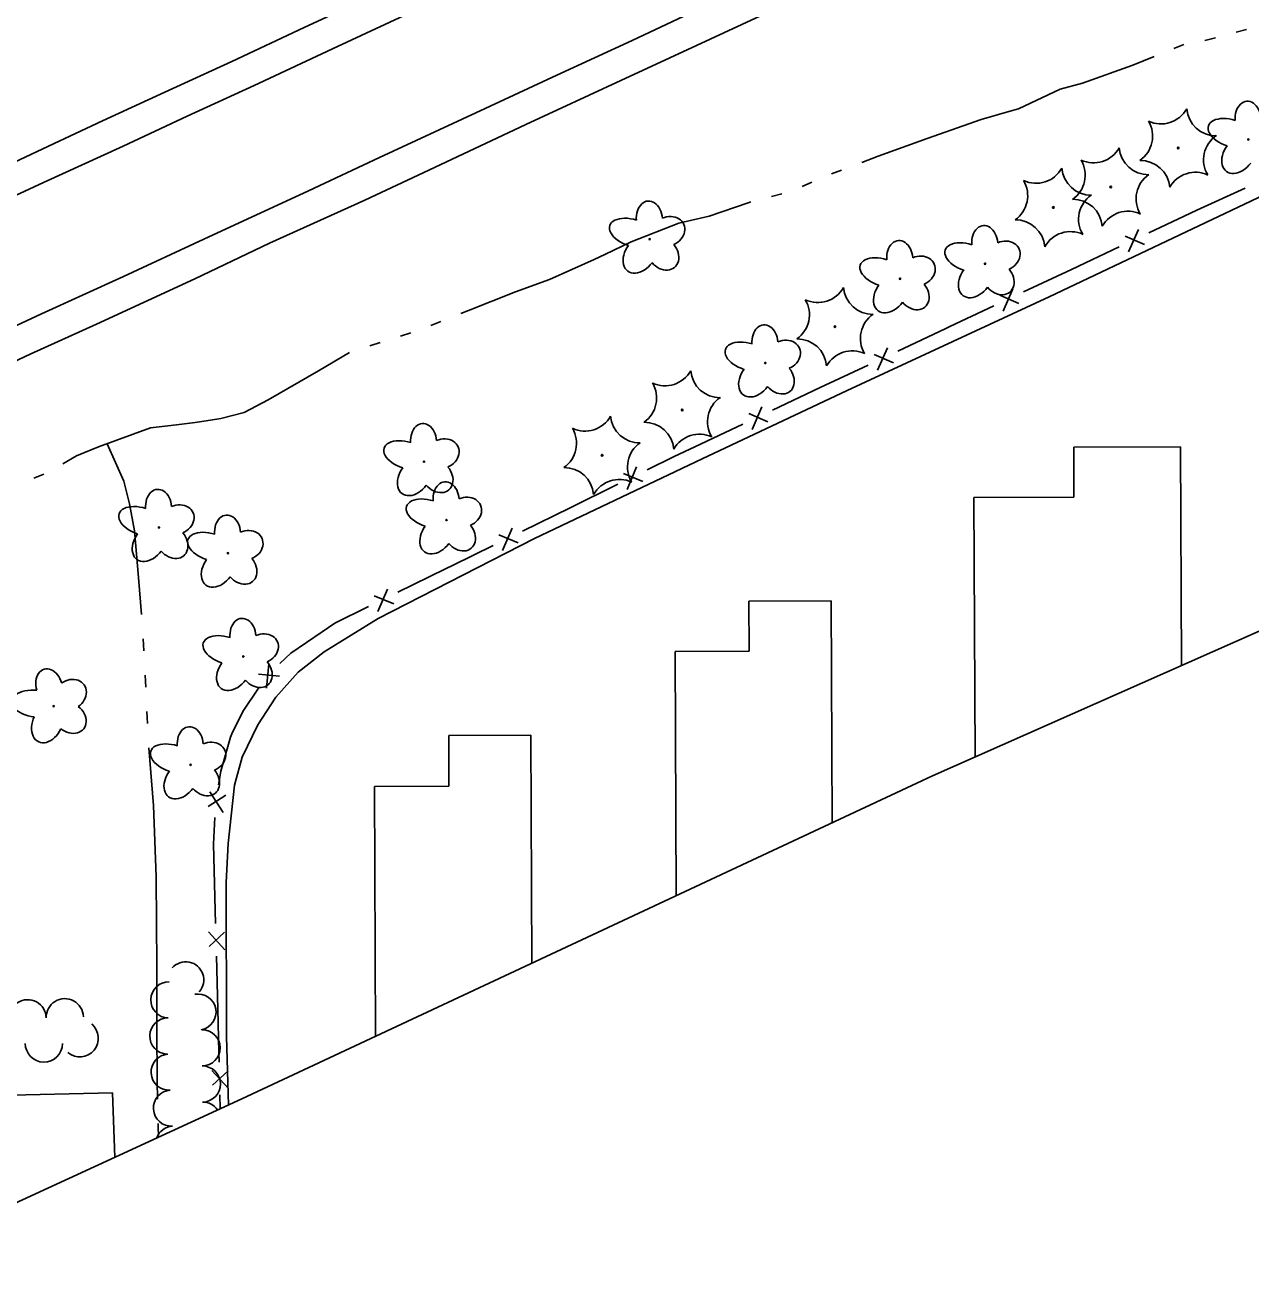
# Model space of a CAD drawing. Extents: x 589250 to 1188077, y 162953 to 363065.
# Drawn here: x 593411.5 to 593656.5, y 187843.9 to 188096.5 of the extents above; entities that cross this region are included whole.
import ezdxf

# ---------------------------------------------------------------- set-up
doc = ezdxf.new("R2010")
doc.units = 0
for name, color, linetype in [('E_BLD', 7, 'Continuous'), ('E_DWY', 7, 'Continuous'), ('E_FEN_P', 7, 'Continuous'), ('E_LAND_TreeLine_P', 7, 'Continuous'), ('E_LAND_Vegetation', 7, 'Continuous'), ('E_MAP_Limits', 7, 'Continuous'), ('E_RDWY', 7, 'Continuous'), ('E_RDWY_Gravel', 7, 'Continuous'), ('E_WTR_FlowLine', 7, 'Continuous')]:
    doc.layers.add(name, color=color, linetype=linetype)

msp = doc.modelspace()

# ---------------------------------------------------------------- linework, layer by layer
at = {"layer": 'E_BLD'}
for p, q in [((593621.12, 188012.15), (593642.47, 188012.24)), ((593621.17, 188002.18), (593621.12, 188012.15)), ((593642.47, 188012.24), (593642.66, 187968.48)), ((593601.15, 188002.09), (593621.17, 188002.18)), ((593601.38, 187950.19), (593601.15, 188002.09)), ((593556.17, 187981.35), (593572.64, 187981.4)), ((593556.2, 187971.36), (593556.17, 187981.35)), ((593572.64, 187981.4), (593572.79, 187937.03)), ((593541.42, 187971.31), (593556.2, 187971.36)), ((593541.59, 187922.43), (593541.42, 187971.31)), ((593496.14, 187954.5), (593512.56, 187954.57)), ((593496.19, 187944.33), (593496.14, 187954.5)), ((593512.56, 187954.57), (593512.76, 187908.95)), ((593481.28, 187944.27), (593496.19, 187944.33)), ((593481.51, 187894.33), (593481.28, 187944.27))]:
    msp.add_line(p, q, dxfattribs=at)
at = {"layer": 'E_DWY'}
for p, q in [((593659.18, 188062.62), (593616.22, 188042.22)), ((593616.22, 188042.22), (593575.79, 188023.5)), ((593575.79, 188023.5), (593546.79, 188009.85)), ((593546.79, 188009.85), (593513.27, 187993.87)), ((593513.27, 187993.87), (593482, 187977.86)), ((593482, 187977.86), (593471.23, 187971.23)), ((593471.23, 187971.23), (593466.04, 187967.13)), ((593466.04, 187967.13), (593461.55, 187962.15)), ((593461.55, 187962.15), (593457.96, 187956.61)), ((593457.96, 187956.61), (593454.85, 187950.14)), ((593454.85, 187950.14), (593453.28, 187944.58)), ((593453.28, 187944.58), (593452.02, 187932.91)), ((593452.02, 187932.91), (593451.63, 187925.09)), ((593451.63, 187925.09), (593451.67, 187894.29)), ((593451.67, 187894.29), (593452.07, 187880.59)), ((593377.96, 187881.86), (593428.91, 187883.05)), ((593428.91, 187883.05), (593429.38, 187870.18))]:
    msp.add_line(p, q, dxfattribs=at)
at = {"layer": 'E_FEN_P'}
for p, q in [((593655.37, 188063.96), (593645.75, 188059.52)), ((593645.75, 188059.52), (593643.18, 188058.32)), ((593643.18, 188058.32), (593636.16, 188055.02)), ((593635.27, 188052.69), (593631.42, 188054.35)), ((593634.05, 188055.67), (593632.09, 188051.19)), ((593630.23, 188052.23), (593620.64, 188047.71)), ((593620.64, 188047.71), (593611.06, 188043.2)), ((593610.17, 188040.87), (593606.32, 188042.53)), ((593608.95, 188043.85), (593606.98, 188039.37)), ((593605.13, 188040.4), (593596.37, 188036.28)), ((593595.54, 188035.89), (593585.96, 188031.37)), ((593596.37, 188036.28), (593595.54, 188035.89)), ((593583.85, 188032.02), (593581.88, 188027.54)), ((593585.07, 188029.04), (593581.22, 188030.7)), ((593580.03, 188028.58), (593570.44, 188024.06)), ((593570.44, 188024.06), (593560.86, 188019.54)), ((593559.97, 188017.21), (593556.12, 188018.87)), ((593558.75, 188020.19), (593556.79, 188015.71)), ((593554.93, 188016.75), (593545.35, 188012.23)), ((593545.35, 188012.23), (593541.23, 188010.29)), ((593541.23, 188010.29), (593535.81, 188007.62)), ((593534.95, 188005.28), (593531.07, 188006.88)), ((593533.69, 188008.23), (593531.79, 188003.72)), ((593529.92, 188004.73), (593520.41, 188000.05)), ((593520.41, 188000.05), (593510.91, 187995.38)), ((593508.79, 187995.99), (593506.89, 187991.48)), ((593510.05, 187993.03), (593506.17, 187994.63)), ((593505.02, 187992.49), (593497, 187988.54)), ((593497, 187988.54), (593495.51, 187987.81)), ((593495.51, 187987.81), (593485.99, 187983.16)), ((593483.88, 187983.78), (593481.97, 187979.27)), ((593485.14, 187980.82), (593481.26, 187982.43)), ((593480.1, 187980.28), (593473.34, 187976.98)), ((593473.34, 187976.98), (593470.81, 187975.24)), ((593470.81, 187975.24), (593464.59, 187970.97)), ((593464.59, 187970.97), (593462.38, 187968.87)), ((593460.18, 187968.82), (593459.71, 187963.95)), ((593462.27, 187966.38), (593458.09, 187966.74)), ((593458.09, 187963.96), (593454.96, 187959.28)), ((593454.96, 187959.28), (593452.79, 187954.82)), ((593452.47, 187954.15), (593450.54, 187947.38)), ((593452.79, 187954.82), (593452.47, 187954.15)), ((593450.54, 187947.38), (593450.11, 187944.6)), ((593448.4, 187943.21), (593451.02, 187939.08)), ((593451.55, 187942.56), (593448.02, 187940.29)), ((593449.34, 187938.09), (593449.09, 187932.75)), ((593449.09, 187932.75), (593449.23, 187927.51)), ((593449.23, 187927.51), (593449.51, 187916.91)), ((593448.07, 187915.25), (593451.38, 187911.64)), ((593451.29, 187915.16), (593448.21, 187912.3)), ((593449.68, 187910.36), (593449.96, 187899.77)), ((593449.96, 187899.77), (593450.19, 187891.09)), ((593450.19, 187891.09), (593450.24, 187889.18)), ((593448.79, 187887.51), (593452.09, 187883.9)), ((593452.01, 187887.42), (593448.93, 187884.57)), ((593450.39, 187882.62), (593450.45, 187879.85))]:
    msp.add_line(p, q, dxfattribs=at)
at = {"layer": 'E_LAND_TreeLine_P'}
for centre, radius, start, end in [((593443.54, 187905.63), 3.61, 318.8822, 138.8822), ((593440.16, 187901.62), 3.61, 88.417, 268.417), ((593446, 187899.19), 3.61, 280.3476, 100.3476), ((593411.92, 187897.93), 3.72, 1.6528, 181.6528), ((593419.36, 187898.15), 3.72, 1.6528, 181.6528), ((593439.96, 187894.4), 3.61, 88.417, 268.417), ((593422.36, 187893.95), 3.72, 230.1941, 50.1941), ((593446.83, 187892.02), 3.61, 270.3803, 90.3803), ((593415.18, 187892.9), 3.72, 179.5585, 359.5585), ((593440.23, 187887.18), 3.61, 93.7044, 273.7044), ((593446.88, 187884.8), 3.61, 270.3803, 90.3803), ((593440.69, 187879.98), 3.61, 93.546, 273.546), ((593446.92, 187877.58), 3.61, 34.0739, 90.3803), ((593441.13, 187872.77), 3.61, 93.546, 159.8097)]:
    msp.add_arc(centre, radius, start, end, dxfattribs=at)
at = {"layer": 'E_LAND_Vegetation'}
for centre, radius in [((593642.01, 188071.97), 0.167), ((593656.05, 188073.69), 0.128), ((593628.52, 188064.17), 0.167), ((593617.03, 188060.09), 0.167), ((593536.33, 188053.75), 0.128), ((593603.39, 188048.84), 0.128), ((593586.4, 188045.84), 0.128), ((593573.39, 188036.25), 0.167), ((593559.44, 188028.99), 0.128), ((593542.83, 188019.59), 0.167), ((593491.19, 188009.26), 0.128), ((593526.81, 188010.53), 0.167), ((593438.19, 187996.09), 0.128), ((593495.69, 187997.6), 0.128), ((593451.98, 187990.95), 0.128), ((593455.05, 187970.29), 0.128), ((593417.15, 187960.36), 0.128), ((593444.52, 187948.62), 0.128)]:
    msp.add_circle(centre, radius, dxfattribs=at)
for centre, radius, start, end in [((593638.56, 188082.7), 5.9, 244.9328, 330.6977), ((593649.59, 188080.32), 5.9, 184.9328, 270.6977), ((593630.98, 188074.35), 5.91, 304.9726, 30.6487), ((593652.98, 188069.62), 5.9, 124.9282, 210.6931), ((593625.07, 188074.91), 5.9, 244.9328, 330.6977), ((593636.09, 188072.53), 5.9, 184.9328, 270.6977), ((593617.49, 188066.55), 5.91, 304.9726, 30.6487), ((593634.44, 188063.61), 5.9, 4.9328, 90.6977), ((593613.58, 188070.83), 5.9, 244.9328, 330.6977), ((593624.6, 188068.45), 5.9, 184.9328, 270.6977), ((593645.46, 188061.23), 5.9, 64.9328, 150.6977), ((593606, 188062.47), 5.91, 304.9726, 30.6487), ((593639.49, 188061.82), 5.9, 124.9282, 210.6931), ((593620.95, 188055.82), 5.9, 4.9328, 90.6977), ((593627.99, 188057.74), 5.9, 124.9282, 210.6931), ((593631.97, 188053.44), 5.9, 64.9328, 150.6977), ((593609.45, 188051.74), 5.9, 4.9328, 90.6977), ((593620.48, 188049.36), 5.9, 64.9328, 150.6977), ((593569.94, 188046.98), 5.9, 244.9328, 330.6977), ((593580.96, 188044.6), 5.9, 184.9328, 270.6977), ((593562.36, 188038.63), 5.91, 304.9726, 30.6487), ((593584.36, 188033.9), 5.9, 124.9282, 210.6931), ((593565.82, 188027.89), 5.9, 4.9328, 90.6977), ((593576.84, 188025.52), 5.9, 64.9328, 150.6977), ((593539.38, 188030.33), 5.9, 244.9328, 330.6977), ((593550.4, 188027.95), 5.9, 184.9328, 270.6977), ((593531.8, 188021.98), 5.91, 304.9726, 30.6487), ((593553.79, 188017.24), 5.9, 124.9282, 210.6931), ((593523.36, 188021.27), 5.9, 244.9328, 330.6977), ((593534.38, 188018.89), 5.9, 184.9328, 270.6977), ((593535.25, 188011.24), 5.9, 4.9328, 90.6977), ((593515.78, 188012.92), 5.91, 304.9726, 30.6487), ((593546.28, 188008.86), 5.9, 64.9328, 150.6977), ((593537.78, 188008.18), 5.9, 124.9282, 210.6931), ((593519.24, 188002.18), 5.9, 4.9328, 90.6977), ((593530.26, 187999.8), 5.9, 64.9328, 150.6977)]:
    msp.add_arc(centre, radius, start, end, dxfattribs=at)
for centre, major_axis, ratio in [((593655.98, 188077.7), (0.28, -3.62), 0.716896), ((593652.59, 188074.96), (4.53, -1.45), 0.560249), ((593654.15, 188070.71), (2.5, 3.41), 0.691916), ((593536.26, 188057.76), (0.28, -3.62), 0.716896), ((593532.88, 188055.02), (4.53, -1.45), 0.560249), ((593539.99, 188055.32), (-3.17, -1.37), 0.832022), ((593603.33, 188052.85), (0.28, -3.62), 0.716896), ((593534.44, 188050.77), (2.5, 3.41), 0.691916), ((593538.96, 188050.87), (-2.32, 2.77), 0.782863), ((593586.34, 188049.85), (0.28, -3.62), 0.716896), ((593599.94, 188050.1), (4.53, -1.45), 0.560249), ((593607.05, 188050.4), (-3.17, -1.37), 0.832022), ((593582.95, 188047.1), (4.53, -1.45), 0.560249), ((593590.07, 188047.4), (-3.17, -1.37), 0.832022), ((593601.5, 188045.86), (2.5, 3.41), 0.691916), ((593606.02, 188045.95), (-2.32, 2.77), 0.782863), ((593584.51, 188042.85), (2.5, 3.41), 0.691916), ((593589.03, 188042.95), (-2.32, 2.77), 0.782863), ((593559.37, 188033), (0.28, -3.62), 0.716896), ((593563.1, 188030.56), (-3.17, -1.37), 0.832022), ((593555.99, 188030.25), (4.53, -1.45), 0.560249), ((593557.55, 188026.01), (2.5, 3.41), 0.691916), ((593562.07, 188026.1), (-2.32, 2.77), 0.782863), ((593491.12, 188013.27), (0.28, -3.62), 0.716896), ((593487.74, 188010.53), (4.53, -1.45), 0.560249), ((593494.85, 188010.83), (-3.17, -1.37), 0.832022), ((593489.3, 188006.28), (2.5, 3.41), 0.691916), ((593493.82, 188006.37), (-2.32, 2.77), 0.782863), ((593438.12, 188000.1), (0.28, -3.62), 0.716896), ((593495.62, 188001.61), (0.28, -3.62), 0.716896), ((593441.85, 187997.66), (-3.17, -1.37), 0.832022), ((593492.23, 187998.87), (4.53, -1.45), 0.560249), ((593499.35, 187999.17), (-3.17, -1.37), 0.832022), ((593434.74, 187997.36), (4.53, -1.45), 0.560249), ((593451.92, 187994.96), (0.28, -3.62), 0.716896), ((593493.79, 187994.62), (2.5, 3.41), 0.691916), ((593498.32, 187994.71), (-2.32, 2.77), 0.782863), ((593436.29, 187993.11), (2.5, 3.41), 0.691916), ((593440.82, 187993.2), (-2.32, 2.77), 0.782863), ((593448.53, 187992.21), (4.53, -1.45), 0.560249), ((593455.64, 187992.52), (-3.17, -1.37), 0.832022), ((593450.09, 187987.97), (2.5, 3.41), 0.691916), ((593454.61, 187988.06), (-2.32, 2.77), 0.782863), ((593454.98, 187974.3), (0.28, -3.62), 0.716896), ((593451.59, 187971.55), (4.53, -1.45), 0.560249), ((593458.71, 187971.86), (-3.17, -1.37), 0.832022), ((593453.15, 187967.31), (2.5, 3.41), 0.691916), ((593457.68, 187967.4), (-2.32, 2.77), 0.782863), ((593416.26, 187964.27), (1.01, -3.48), 0.716896), ((593420.41, 187962.64), (-2.83, -1.99), 0.832022), ((593413.51, 187960.89), (4.73, -0.49), 0.560249), ((593415.9, 187957.05), (1.75, 3.84), 0.691916), ((593420.31, 187958.07), (-2.84, 2.24), 0.782863), ((593444.45, 187952.63), (0.28, -3.62), 0.716896), ((593441.07, 187949.89), (4.53, -1.45), 0.560249), ((593448.18, 187950.19), (-3.17, -1.37), 0.832022), ((593442.63, 187945.64), (2.5, 3.41), 0.691916), ((593447.15, 187945.74), (-2.32, 2.77), 0.782863)]:
    msp.add_ellipse(centre, major_axis=major_axis, ratio=ratio, start_param=1.570796, end_param=4.712389, dxfattribs=at)
at = {"layer": 'E_MAP_Limits'}
for p, q in [((593592.89, 187946.42), (593658.18, 187975.36)), ((593454.76, 187881.82), (593592.89, 187946.42)), ((593372.04, 187843.86), (593454.76, 187881.82))]:
    msp.add_line(p, q, dxfattribs=at)
at = {"layer": 'E_RDWY'}
for p, q in [((593489.08, 188099.32), (593473.88, 188092.25)), ((593544.26, 188098.91), (593532.83, 188093.48)), ((593473.88, 188092.25), (593457.22, 188084.49)), ((593532.83, 188093.48), (593517.78, 188086.56)), ((593457.22, 188084.49), (593443.83, 188078.38)), ((593517.78, 188086.56), (593501.59, 188079.01)), ((593443.83, 188078.38), (593431.03, 188072.37)), ((593501.59, 188079.01), (593482.3, 188070.07)), ((593431.03, 188072.37), (593415.1, 188065.07)), ((593482.3, 188070.07), (593468.08, 188063.45)), ((593415.1, 188065.07), (593401.94, 188059.01)), ((593468.08, 188063.45), (593447.19, 188053.78)), ((593447.19, 188053.78), (593431.08, 188046.3)), ((593431.08, 188046.3), (593414.72, 188038.83)), ((593414.72, 188038.83), (593398.99, 188031.58))]:
    msp.add_line(p, q, dxfattribs=at)
at = {"layer": 'E_RDWY_Gravel'}
for p, q in [((593483.56, 188103.68), (593467.22, 188096.06)), ((593560.21, 188099.2), (593545.68, 188092.45)), ((593467.22, 188096.06), (593452.76, 188089.29)), ((593545.68, 188092.45), (593530.56, 188085.51)), ((593452.76, 188089.29), (593439.4, 188083.15)), ((593530.56, 188085.51), (593511.53, 188076.69)), ((593439.4, 188083.15), (593426.93, 188077.44)), ((593426.93, 188077.44), (593416.12, 188072.34)), ((593511.53, 188076.69), (593492.13, 188067.52)), ((593416.12, 188072.34), (593403.02, 188066.25)), ((593492.13, 188067.52), (593479.33, 188061.56)), ((593479.33, 188061.56), (593460.33, 188052.93)), ((593460.33, 188052.93), (593445.36, 188045.83)), ((593445.36, 188045.83), (593425.71, 188036.76)), ((593425.71, 188036.76), (593412.44, 188030.78)), ((593412.44, 188030.78), (593397.11, 188023.55))]:
    msp.add_line(p, q, dxfattribs=at)
at = {"layer": 'E_WTR_FlowLine'}
for p, q in [((593653.58, 188095.12), (593655.66, 188095.67)), ((593641.15, 188091.9), (593643.15, 188092.67)), ((593647.36, 188093.47), (593649.44, 188094.02)), ((593632.91, 188088.58), (593637.17, 188090.3)), ((593622.86, 188084.98), (593632.91, 188088.58)), ((593618.4, 188083.74), (593622.86, 188084.98)), ((593610.05, 188079.8), (593618.4, 188083.74)), ((593608.13, 188079.25), (593610.05, 188079.8)), ((593591.79, 188073.91), (593602.64, 188077.67)), ((593602.64, 188077.67), (593608.13, 188079.25)), ((593582, 188070.34), (593591.79, 188073.91)), ((593578.72, 188069.1), (593582, 188070.34)), ((593572.7, 188066.81), (593574.71, 188067.57)), ((593566.79, 188064.26), (593568.74, 188065.17)), ((593560.7, 188062.26), (593562.78, 188062.8)), ((593548.24, 188058.36), (593556.01, 188061.05)), ((593556.01, 188061.05), (593556.54, 188061.19)), ((593532.61, 188053.25), (593542.12, 188056.98)), ((593542.12, 188056.98), (593548.24, 188058.36)), ((593527.33, 188050.7), (593532.61, 188053.25)), ((593516.3, 188045.7), (593525.24, 188049.69)), ((593525.24, 188049.69), (593527.33, 188050.7)), ((593509.5, 188043.21), (593516.3, 188045.7)), ((593500.07, 188039.46), (593509.5, 188043.21)), ((593498.55, 188038.87), (593500.07, 188039.46)), ((593492.55, 188036.52), (593494.55, 188037.3)), ((593486.49, 188034.37), (593488.53, 188035.02)), ((593480.36, 188032.4), (593482.4, 188033.06)), ((593480.36, 188032.4), (593480.36, 188032.4)), ((593470.09, 188027.45), (593476.28, 188031.06)), ((593460, 188021.64), (593470.09, 188027.45)), ((593455.26, 188019.11), (593460, 188021.64)), ((593450.59, 188017.92), (593455.26, 188019.11)), ((593436.52, 188016.04), (593441.72, 188016.63)), ((593441.72, 188016.63), (593445.41, 188017.09)), ((593445.41, 188017.09), (593448.5, 188017.58)), ((593448.5, 188017.58), (593450.59, 188017.92)), ((593426.11, 188012.22), (593436.52, 188016.04)), ((593421.69, 188010.4), (593426.11, 188012.22)), ((593431.17, 188005.35), (593427.86, 188012.84)), ((593418.94, 188008.8), (593421.69, 188010.4)), ((593413.17, 188005.98), (593415.16, 188006.78)), ((593432.29, 188000.8), (593431.17, 188005.35)), ((593433.29, 187995.41), (593432.29, 188000.8)), ((593434.08, 187986.06), (593433.29, 187995.41)), ((593434.68, 187978.67), (593434.08, 187986.06)), ((593435.17, 187971.41), (593435.04, 187973.83)), ((593435.56, 187964.15), (593435.43, 187966.57)), ((593435.9, 187956.88), (593435.79, 187959.31)), ((593437.12, 187940.51), (593436.18, 187952.04)), ((593437.66, 187926.26), (593437.12, 187940.51)), ((593437.72, 187916.93), (593437.66, 187926.26)), ((593437.76, 187908.65), (593437.72, 187916.93)), ((593437.75, 187895.78), (593437.76, 187908.65)), ((593437.81, 187885.35), (593437.75, 187895.78)), ((593437.9, 187881.78), (593437.81, 187885.35)), ((593438.04, 187876.15), (593438.02, 187876.93)), ((593438.08, 187874.5), (593438.04, 187876.15))]:
    msp.add_line(p, q, dxfattribs=at)

doc.saveas('drawing.dxf')
